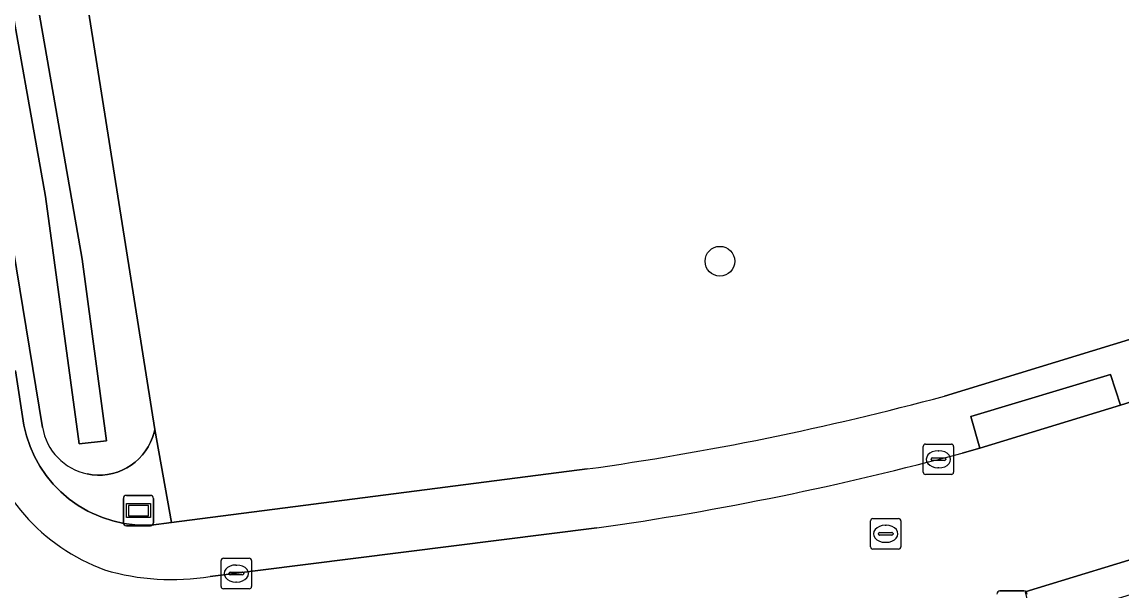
# Model space of a CAD drawing. Extents: x 163426 to 164192, y 380329 to 381641.
# Drawn here: x 163955.16 to 163991.35, y 381212.15 to 381230.87 of the extents above; entities that cross this region are included whole.
import ezdxf

# ---------------------------------------------------------------- set-up
doc = ezdxf.new("R2010")
doc.units = 0
for name, color, linetype in [('IMGEO_Boom', 7, 'Continuous'), ('IMGEO_Erf', 7, 'Continuous'), ('IMGEO_Groenvoorziening', 7, 'Continuous'), ('IMGEO_Kolk', 7, 'Continuous'), ('IMGEO_Lichtmast', 7, 'Continuous'), ('IMGEO_Oever', 7, 'Continuous'), ('IMGEO_Rijbaan_lokaal_open', 7, 'Continuous'), ('IMGEO_Rioolput', 7, 'Continuous'), ('IMGEO_Straatnaambord', 7, 'Continuous'), ('IMGEO_Voetpad_open', 7, 'Continuous'), ('IMGEO_Waterloop', 7, 'Continuous')]:
    doc.layers.add(name, color=color, linetype=linetype)

msp = doc.modelspace()

# ---------------------------------------------------------------- linework, layer by layer
at = {"layer": 'IMGEO_Boom'}
msp.add_circle((163978.122, 381223), 0.489, dxfattribs=at)
at = {"layer": 'IMGEO_Erf'}
for points in [[(164001.617, 381299.59), (164000, 381299.079), (163946.357, 381282.135), (163946.949, 381280.126), (163950.911, 381264.377), (163953.894, 381250), (163955.908, 381240.291), (163959.527, 381217.462), (163960.076, 381214.403), (163973.754, 381216.166)], [(163985.508, 381218.565), (163993.491, 381221.009), (163993.475, 381221.165), (164000, 381223.224), (164043.736, 381237.028), (164042.908, 381238.592), (164039.029, 381280.329)]]:
    msp.add_lwpolyline(points, dxfattribs=at)
msp.add_arc((163960.432, 381311.431), 96.192, 277.96062, 285.11072, dxfattribs=at)
at = {"layer": 'IMGEO_Groenvoorziening'}
for points in [[(163955.838, 381217.536), (163952.296, 381239.088), (163950.014, 381250), (163947.625, 381261.424), (163943.73, 381277.607), (163943.768, 381279.495), (163944.591, 381279.658), (163946.949, 381280.126), (163946.357, 381282.135)], [(163954.949, 381219.4), (163955.222, 381217.605), (163955.308, 381217.251), (163955.424, 381216.907), (163955.571, 381216.574), (163955.748, 381216.255), (163955.952, 381215.954), (163956.182, 381215.672), (163956.436, 381215.411), (163956.713, 381215.175), (163957.01, 381214.964), (163957.324, 381214.781), (163957.469, 381214.708), (163957.805, 381214.566), (163958.152, 381214.455), (163958.508, 381214.376), (163958.87, 381214.328), (163959.234, 381214.313), (163959.414, 381214.318), (163960.076, 381214.403), (163959.527, 381217.462), (163959.504, 381217.364), (163959.455, 381217.204), (163959.391, 381217.049), (163959.314, 381216.9), (163959.223, 381216.759), (163959.121, 381216.626), (163959.007, 381216.503), (163958.883, 381216.391), (163958.749, 381216.291), (163958.606, 381216.202), (163958.457, 381216.127), (163958.301, 381216.066), (163958.14, 381216.018), (163957.976, 381215.985), (163957.809, 381215.967), (163957.642, 381215.964), (163957.474, 381215.976), (163957.309, 381216.003)]]:
    msp.add_lwpolyline(points, dxfattribs=at)
msp.add_arc((163957.687, 381217.838), 1.873, 189.2742, 258.3611, dxfattribs=at)
at = {"layer": 'IMGEO_Kolk'}
for p, q in [((163984.81, 381216.059), (163984.81, 381216.911)), ((163984.885, 381216.985), (163985.737, 381216.985)), ((163985.298, 381216.765), (163985.323, 381216.765)), ((163985.811, 381216.911), (163985.811, 381216.059)), ((163985.069, 381216.479), (163985.069, 381216.491)), ((163985.507, 381216.442), (163985.109, 381216.442)), ((163985.112, 381216.528), (163985.51, 381216.528)), ((163985.553, 381216.491), (163985.553, 381216.479)), ((163985.737, 381215.985), (163984.885, 381215.985)), ((163985.321, 381216.205), (163985.296, 381216.205)), ((163961.711, 381212.301), (163961.711, 381213.153)), ((163961.786, 381213.227), (163962.638, 381213.227)), ((163962.712, 381213.153), (163962.712, 381212.301)), ((163961.97, 381212.721), (163961.97, 381212.733)), ((163962.013, 381212.77), (163962.411, 381212.77)), ((163962.199, 381213.007), (163962.224, 381213.007)), ((163962.454, 381212.733), (163962.454, 381212.721)), ((163962.408, 381212.684), (163962.01, 381212.684)), ((163962.222, 381212.447), (163962.197, 381212.447)), ((163962.638, 381212.227), (163961.786, 381212.227))]:
    msp.add_line(p, q, dxfattribs=at)
for points in [[(163984.81, 381216.059), (163984.81, 381216.911)], [(163984.885, 381216.985), (163985.737, 381216.985)], [(163985.811, 381216.911), (163985.811, 381216.059)], [(163985.737, 381215.985), (163984.885, 381215.985)], [(163961.711, 381212.301), (163961.711, 381213.153)], [(163961.786, 381213.227), (163962.638, 381213.227)], [(163962.712, 381213.153), (163962.712, 381212.301)], [(163962.638, 381212.227), (163961.786, 381212.227)]]:
    msp.add_lwpolyline(points, dxfattribs=at)
for centre, radius, start, end in [((163984.887, 381216.909), 0.0765, 91.552, 178.448), ((163984.887, 381216.909), 0.0765, 91.552, 178.448), ((163985.735, 381216.909), 0.0765, 1.552, 88.448), ((163985.735, 381216.909), 0.0765, 1.552, 88.448), ((163985.109, 381216.488), 0.0403, 85.8775, 175.7526), ((163985.106, 381216.478), 0.0366, 178.938, 274.7102), ((163985.51, 381216.485), 0.043, 264.8664, 352.4533), ((163985.514, 381216.49), 0.0386, 1.7309, 96.639), ((163984.887, 381216.061), 0.0765, 181.552, 268.448), ((163984.887, 381216.061), 0.0765, 181.552, 268.448), ((163985.735, 381216.061), 0.0765, 271.552, 358.448), ((163985.735, 381216.061), 0.0765, 271.552, 358.448), ((163961.788, 381213.151), 0.0765, 91.552, 178.448), ((163961.788, 381213.151), 0.0765, 91.552, 178.448), ((163962.636, 381213.151), 0.0765, 1.552, 88.448), ((163962.636, 381213.151), 0.0765, 1.552, 88.448), ((163962.01, 381212.73), 0.0403, 85.8775, 175.7526), ((163962.007, 381212.72), 0.0366, 178.938, 274.7102), ((163962.411, 381212.727), 0.043, 264.8664, 352.4533), ((163962.415, 381212.732), 0.0386, 1.7309, 96.639), ((163961.788, 381212.303), 0.0765, 181.552, 268.448), ((163961.788, 381212.303), 0.0765, 181.552, 268.448), ((163962.636, 381212.303), 0.0765, 271.552, 358.448), ((163962.636, 381212.303), 0.0765, 271.552, 358.448)]:
    msp.add_arc(centre, radius, start, end, dxfattribs=at)
for centre, major_axis, ratio, start_param, end_param in [((163985.297, 381216.485), (-0.387, 0.002), 0.722429, 4.712389, 7.853982), ((163985.322, 381216.485), (-0.39, 0.002), 0.717154, 1.570796, 4.712389), ((163962.198, 381212.727), (-0.387, 0.002), 0.722429, 4.712389, 7.853982), ((163962.223, 381212.727), (-0.39, 0.002), 0.717154, 1.570796, 4.712389)]:
    msp.add_ellipse(centre, major_axis=major_axis, ratio=ratio, start_param=start_param, end_param=end_param, dxfattribs=at)
at = {"layer": 'IMGEO_Lichtmast'}
for p, q in [((163987.335, 381212.153), (163988.125, 381212.153)), ((163988.125, 381212.153), (163987.335, 381212.153))]:
    msp.add_line(p, q, dxfattribs=at)
for centre, start, end in [((163987.335, 381212.053), 90, 180), ((163987.335, 381212.053), 90, 180), ((163988.125, 381212.053), 0, 90), ((163988.125, 381212.053), 360, 90)]:
    msp.add_arc(centre, 0.1, start, end, dxfattribs=at)
at = {"layer": 'IMGEO_Oever'}
for points in [[(163950.911, 381264.377), (163946.949, 381280.126), (163944.591, 381279.658), (163943.768, 381279.495), (163943.73, 381277.607), (163947.625, 381261.424), (163950.014, 381250), (163952.296, 381239.088), (163955.838, 381217.536)], [(163957.309, 381216.003), (163957.474, 381215.976), (163957.642, 381215.964), (163957.809, 381215.967), (163957.976, 381215.985), (163958.14, 381216.018), (163958.301, 381216.066), (163958.457, 381216.127), (163958.606, 381216.202), (163958.749, 381216.291), (163958.883, 381216.391), (163959.007, 381216.503), (163959.121, 381216.626), (163959.223, 381216.759), (163959.314, 381216.9), (163959.391, 381217.049), (163959.455, 381217.204), (163959.504, 381217.364), (163959.527, 381217.462), (163955.908, 381240.291), (163953.894, 381250), (163950.911, 381264.377)]]:
    msp.add_lwpolyline(points, dxfattribs=at)
msp.add_lwpolyline([(163945.788, 381278.484), (163951.599, 381254.151), (163954.309, 381239.202), (163957.143, 381223.063), (163957.944, 381217.087), (163957.04, 381216.995), (163955.931, 381225.126), (163954.566, 381232.837), (163952.348, 381245.404), (163949.802, 381257.601), (163947.42, 381267.868), (163944.766, 381278.235)], close=True, dxfattribs=at)
msp.add_arc((163957.687, 381217.838), 1.873, 189.2742, 258.3611, dxfattribs=at)
at = {"layer": 'IMGEO_Rijbaan_lokaal_open'}
for points in [[(164016.496, 381221.031), (164017.864, 381221.463), (164022.494, 381222.938), (164024.088, 381223.45), (164027.902, 381224.66), (164048.217, 381231.031), (164046.693, 381235.763), (164045.652, 381235.403), (164025.866, 381229.177), (164025.387, 381229.026), (164021.103, 381227.664), (164020.636, 381227.516), (164016.791, 381226.324), (164012.985, 381225.117), (164012.037, 381224.816), (164000, 381221.01), (163991.305, 381218.261), (163986.667, 381216.849), (163986.091, 381216.691)], [(163988.168, 381212.123), (163992.756, 381213.527), (164000, 381215.817), (164016.496, 381221.031)], [(163974.075, 381214.227), (163961.351, 381212.629)]]:
    msp.add_lwpolyline(points, dxfattribs=at)
for centre, radius, start, end in [((163960.137, 381218.969), 6.525, 193.0053, 249.7663), ((163959.994, 381313.426), 100.193, 278.07905, 285.09779), ((163960.095, 381220.375), 7.848, 253.604, 279.2084)]:
    msp.add_arc(centre, radius, start, end, dxfattribs=at)
at = {"layer": 'IMGEO_Rioolput'}
for p, q in [((163983.15, 381214.533), (163984.002, 381214.533)), ((163983.075, 381213.607), (163983.075, 381214.459)), ((163983.563, 381214.313), (163983.588, 381214.313)), ((163984.076, 381214.459), (163984.076, 381213.607)), ((163983.334, 381214.027), (163983.334, 381214.039)), ((163983.772, 381213.99), (163983.374, 381213.99)), ((163983.377, 381214.076), (163983.775, 381214.076)), ((163983.818, 381214.039), (163983.818, 381214.027)), ((163984.002, 381213.533), (163983.15, 381213.533)), ((163983.586, 381213.753), (163983.561, 381213.753))]:
    msp.add_line(p, q, dxfattribs=at)
for points in [[(163983.15, 381214.533), (163984.002, 381214.533)], [(163983.075, 381213.607), (163983.075, 381214.459)], [(163984.076, 381214.459), (163984.076, 381213.607)], [(163984.002, 381213.533), (163983.15, 381213.533)]]:
    msp.add_lwpolyline(points, dxfattribs=at)
for centre, radius, start, end in [((163983.152, 381214.457), 0.0765, 91.552, 178.448), ((163983.152, 381214.457), 0.0765, 91.552, 178.448), ((163984, 381214.457), 0.0765, 1.552, 88.448), ((163984, 381214.457), 0.0765, 1.552, 88.448), ((163983.374, 381214.036), 0.0403, 85.8775, 175.7526), ((163983.371, 381214.026), 0.0366, 178.938, 274.7102), ((163983.775, 381214.033), 0.043, 264.8664, 352.4533), ((163983.779, 381214.038), 0.0386, 1.7309, 96.639), ((163983.152, 381213.609), 0.0765, 181.552, 268.448), ((163983.152, 381213.609), 0.0765, 181.552, 268.448), ((163984, 381213.609), 0.0765, 271.552, 358.448), ((163984, 381213.609), 0.0765, 271.552, 358.448)]:
    msp.add_arc(centre, radius, start, end, dxfattribs=at)
for centre, major_axis, ratio, start_param, end_param in [((163983.562, 381214.033), (-0.387, 0.002), 0.722429, 4.712389, 7.853982), ((163983.587, 381214.033), (-0.39, 0.002), 0.717154, 1.570796, 4.712389)]:
    msp.add_ellipse(centre, major_axis=major_axis, ratio=ratio, start_param=start_param, end_param=end_param, dxfattribs=at)
at = {"layer": 'IMGEO_Straatnaambord'}
for p, q in [((163958.596, 381215.297), (163959.386, 381215.297)), ((163959.386, 381215.297), (163958.596, 381215.297)), ((163958.496, 381214.397), (163958.496, 381215.197)), ((163958.496, 381215.197), (163958.496, 381214.397)), ((163959.486, 381215.197), (163959.486, 381214.397)), ((163959.486, 381214.397), (163959.486, 381215.197)), ((163959.386, 381214.297), (163958.596, 381214.297)), ((163958.596, 381214.297), (163959.386, 381214.297))]:
    msp.add_line(p, q, dxfattribs=at)
for points in [[(163958.597, 381215.029), (163959.385, 381215.029), (163959.385, 381214.565), (163958.597, 381214.565), (163958.597, 381215.029)], [(163958.662, 381214.964), (163958.662, 381214.63), (163959.32, 381214.63), (163959.32, 381214.964), (163958.662, 381214.964)]]:
    msp.add_lwpolyline(points, dxfattribs=at)
for centre, start, end in [((163958.596, 381215.197), 90, 180), ((163958.596, 381215.197), 90, 180), ((163959.386, 381215.197), 0, 90), ((163959.386, 381215.197), 360, 90), ((163958.596, 381214.397), 180, 270), ((163958.596, 381214.397), 180, 270), ((163959.386, 381214.397), 270, 0), ((163959.386, 381214.397), 270, 0)]:
    msp.add_arc(centre, 0.1, start, end, dxfattribs=at)
at = {"layer": 'IMGEO_Voetpad_open'}
for points in [[(164016.791, 381226.324), (164020.636, 381227.516), (164021.103, 381227.664), (164020.769, 381228.713), (164025.536, 381230.226), (164025.866, 381229.177), (164045.652, 381235.403), (164045, 381237.427), (164043.736, 381237.028), (164000, 381223.224), (163993.475, 381221.165), (163993.491, 381221.009), (163985.508, 381218.565)], [(163986.091, 381216.691), (163986.667, 381216.849), (163986.374, 381217.888), (163990.97, 381219.272), (163991.305, 381218.261), (164000, 381221.01), (164012.037, 381224.816), (164012.985, 381225.117), (164016.791, 381226.324)], [(163973.754, 381216.166), (163960.076, 381214.403), (163959.414, 381214.318), (163959.234, 381214.313), (163958.87, 381214.328), (163958.508, 381214.376), (163958.152, 381214.455), (163957.805, 381214.566), (163957.469, 381214.708), (163957.324, 381214.781), (163957.01, 381214.964), (163956.713, 381215.175), (163956.436, 381215.411), (163956.182, 381215.672), (163955.952, 381215.954), (163955.748, 381216.255), (163955.571, 381216.574), (163955.424, 381216.907), (163955.308, 381217.251), (163955.222, 381217.605), (163954.949, 381219.4), (163953.57, 381219.255), (163953.683, 381218.285), (163953.779, 381217.501)], [(163961.351, 381212.629), (163974.075, 381214.227)]]:
    msp.add_lwpolyline(points, dxfattribs=at)
for points in [[(163986.667, 381216.849), (163991.305, 381218.261), (163990.97, 381219.272), (163986.374, 381217.888)], [(163993.086, 381212.485), (163992.895, 381213.088), (163992.756, 381213.527), (163988.168, 381212.123), (163988.273, 381211.662), (163988.459, 381211.06)]]:
    msp.add_lwpolyline(points, close=True, dxfattribs=at)
for centre, radius, start, end in [((163960.432, 381311.431), 96.192, 277.96062, 285.11072), ((163960.137, 381218.969), 6.525, 193.0053, 249.7663), ((163959.994, 381313.426), 100.193, 278.07905, 285.09779), ((163960.095, 381220.375), 7.848, 253.604, 279.2084)]:
    msp.add_arc(centre, radius, start, end, dxfattribs=at)
at = {"layer": 'IMGEO_Waterloop'}
msp.add_lwpolyline([(163945.788, 381278.484), (163944.766, 381278.235), (163947.42, 381267.868), (163949.802, 381257.601), (163952.348, 381245.404), (163954.566, 381232.837), (163955.931, 381225.126), (163957.04, 381216.995), (163957.944, 381217.087), (163957.143, 381223.063), (163954.309, 381239.202), (163951.599, 381254.151)], close=True, dxfattribs=at)

doc.saveas('drawing.dxf')
